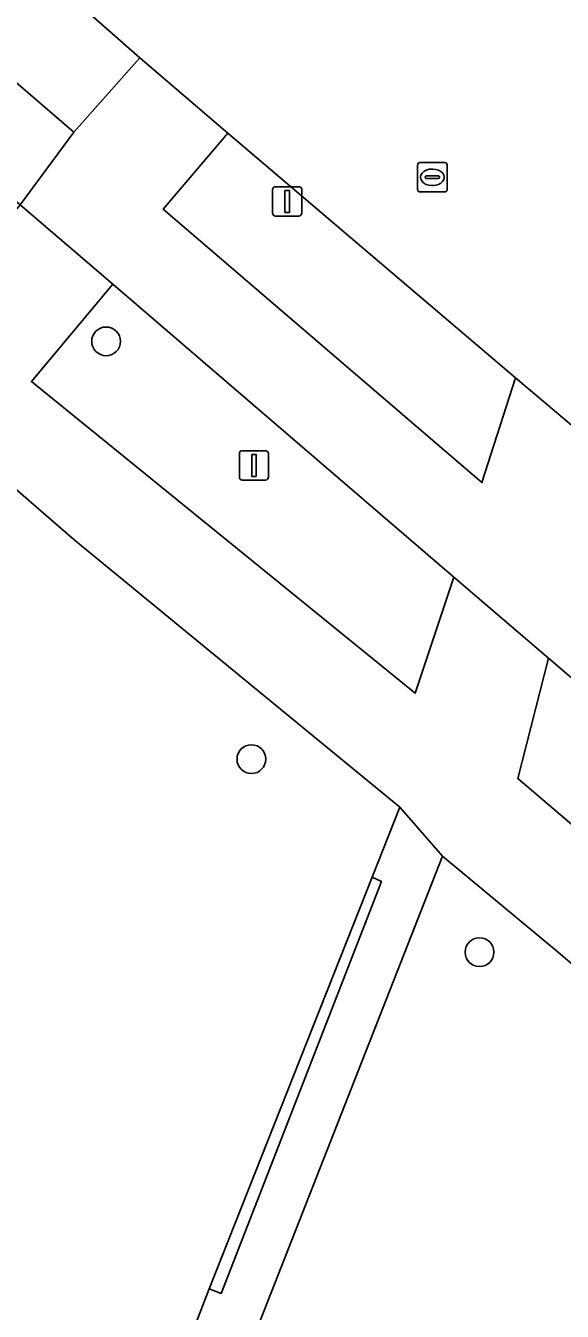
# Model space of a CAD drawing. Extents: x 159279 to 160377, y 384531 to 385888.
# Drawn here: x 159783.94 to 159802.17, y 384749.19 to 384792.89 of the extents above; entities that cross this region are included whole.
import ezdxf

# ---------------------------------------------------------------- set-up
doc = ezdxf.new("R2010")
doc.units = 0
for name, color, linetype in [('IMGEO_Berm_groen', 7, 'Continuous'), ('IMGEO_Boom', 7, 'Continuous'), ('IMGEO_Fietspad_open', 7, 'Continuous'), ('IMGEO_Groenvoorziening', 7, 'Continuous'), ('IMGEO_Lichtmast', 7, 'Continuous'), ('IMGEO_Rijbaan_lokaal_open', 7, 'Continuous'), ('IMGEO_Rioolput', 7, 'Continuous'), ('IMGEO_Terreindeel_open', 7, 'Continuous'), ('IMGEO_Voetpad_halfverhard', 7, 'Continuous')]:
    doc.layers.add(name, color=color, linetype=linetype)

msp = doc.modelspace()

# ---------------------------------------------------------------- linework, layer by layer
at = {"layer": 'IMGEO_Berm_groen'}
msp.add_lwpolyline([(159690.272, 384871.208), (159703.449, 384859.856), (159711.366, 384853.02), (159715.538, 384849.509), (159717.866, 384847.545), (159756.941, 384813.95), (159785.571, 384789.272), (159787.819, 384791.8), (159786.318, 384793.112), (159785.886, 384793.489), (159782.28, 384796.583), (159771.863, 384805.574), (159759.273, 384816.324), (159740.591, 384832.447), (159739.014, 384833.816), (159730.906, 384840.77)], dxfattribs=at)
for points in [[(159790.807, 384789.238), (159788.614, 384786.662), (159799.437, 384777.363), (159800.589, 384780.925)], [(159786.896, 384784.107), (159784.132, 384780.794), (159797.174, 384770.201), (159798.491, 384774.148), (159798.413, 384774.215)], [(159801.703, 384771.392), (159800.659, 384767.301), (159805.116, 384763.503), (159825.6, 384745.284), (159848.632, 384726.205), (159851.029, 384723.93), (159853.776, 384726.823), (159826.697, 384750)]]:
    msp.add_lwpolyline(points, close=True, dxfattribs=at)
at = {"layer": 'IMGEO_Boom'}
for centre in [(159786.67, 384782.162), (159791.609, 384767.963), (159799.361, 384761.401)]:
    msp.add_circle(centre, 0.489, dxfattribs=at)
at = {"layer": 'IMGEO_Fietspad_open'}
msp.add_lwpolyline([(159717.866, 384847.545), (159715.695, 384845.035), (159722.087, 384839.557), (159730.973, 384831.952), (159742.438, 384821.942), (159755.145, 384811.108), (159768.92, 384799.391), (159783.746, 384786.801), (159785.571, 384789.272), (159756.941, 384813.95)], close=True, dxfattribs=at)
msp.add_lwpolyline([(159859.416, 384726.013), (159855.982, 384728.954), (159831.413, 384750), (159802.682, 384774.612), (159803.886, 384778.134), (159800.589, 384780.925), (159799.437, 384777.363), (159788.614, 384786.662), (159790.807, 384789.238), (159787.819, 384791.8), (159785.571, 384789.272), (159783.746, 384786.801), (159786.896, 384784.107), (159798.413, 384774.215), (159798.491, 384774.148), (159801.703, 384771.392), (159826.697, 384750), (159853.776, 384726.823), (159857.499, 384723.68)], dxfattribs=at)
at = {"layer": 'IMGEO_Groenvoorziening'}
for points in [[(159782.841, 384738.768), (159784.502, 384738.532), (159784.988, 384738.539), (159786.628, 384740.791), (159790.081, 384749.72), (159790.174, 384749.96), (159795.711, 384763.947), (159796.656, 384766.335), (159795.704, 384767.116), (159785.569, 384775.426), (159778.947, 384781.17)], [(159845.317, 384724.65), (159823.259, 384743.264), (159802.05, 384761.39), (159798.105, 384764.665), (159786.804, 384735.881), (159794.418, 384727.063), (159801.729, 384733.387), (159801.507, 384733.655), (159805.787, 384737.392), (159806.023, 384737.131), (159813.731, 384743.883), (159824.896, 384730.93), (159824.445, 384730.535), (159827.058, 384727.504), (159827.511, 384727.898), (159837.427, 384716.393)]]:
    msp.add_lwpolyline(points, dxfattribs=at)
at = {"layer": 'IMGEO_Lichtmast'}
for p, q in [((159792.328, 384786.521), (159792.328, 384787.321)), ((159792.328, 384787.321), (159792.328, 384786.521)), ((159792.428, 384787.421), (159793.218, 384787.421)), ((159793.218, 384787.421), (159792.428, 384787.421)), ((159793.318, 384787.321), (159793.318, 384786.521)), ((159793.318, 384786.521), (159793.318, 384787.321)), ((159793.218, 384786.421), (159792.428, 384786.421)), ((159792.428, 384786.421), (159793.218, 384786.421)), ((159791.199, 384777.547), (159791.199, 384778.347)), ((159791.199, 384778.347), (159791.199, 384777.547)), ((159791.299, 384778.447), (159792.089, 384778.447)), ((159792.089, 384778.447), (159791.299, 384778.447)), ((159792.189, 384778.347), (159792.189, 384777.547)), ((159792.189, 384777.547), (159792.189, 384778.347)), ((159792.089, 384777.447), (159791.299, 384777.447)), ((159791.299, 384777.447), (159792.089, 384777.447))]:
    msp.add_line(p, q, dxfattribs=at)
for points in [[(159792.748, 384787.296), (159792.898, 384787.296), (159792.898, 384786.546), (159792.748, 384786.546), (159792.748, 384787.296)], [(159791.619, 384778.322), (159791.769, 384778.322), (159791.769, 384777.572), (159791.619, 384777.572), (159791.619, 384778.322)]]:
    msp.add_lwpolyline(points, dxfattribs=at)
for centre, start, end in [((159792.428, 384787.321), 90, 180), ((159792.428, 384787.321), 90, 180), ((159793.218, 384787.321), 0, 90), ((159793.218, 384787.321), 360, 90), ((159792.428, 384786.521), 180, 270), ((159792.428, 384786.521), 180, 270), ((159793.218, 384786.521), 270, 0), ((159793.218, 384786.521), 270, 0), ((159791.299, 384778.347), 90, 180), ((159791.299, 384778.347), 90, 180), ((159792.089, 384778.347), 0, 90), ((159792.089, 384778.347), 360, 90), ((159791.299, 384777.547), 180, 270), ((159791.299, 384777.547), 180, 270), ((159792.089, 384777.547), 270, 0), ((159792.089, 384777.547), 270, 0)]:
    msp.add_arc(centre, 0.1, start, end, dxfattribs=at)
at = {"layer": 'IMGEO_Rijbaan_lokaal_open'}
msp.add_lwpolyline([(159786.318, 384793.112), (159787.819, 384791.8), (159790.807, 384789.238), (159800.589, 384780.925), (159803.886, 384778.134)], dxfattribs=at)
at = {"layer": 'IMGEO_Rioolput'}
for p, q in [((159797.259, 384787.315), (159797.259, 384788.167)), ((159797.334, 384788.241), (159798.186, 384788.241)), ((159797.747, 384788.021), (159797.772, 384788.021)), ((159798.26, 384788.167), (159798.26, 384787.315)), ((159797.518, 384787.735), (159797.518, 384787.747)), ((159797.956, 384787.698), (159797.558, 384787.698)), ((159797.561, 384787.784), (159797.959, 384787.784)), ((159798.002, 384787.747), (159798.002, 384787.735)), ((159798.186, 384787.241), (159797.334, 384787.241)), ((159797.77, 384787.461), (159797.745, 384787.461))]:
    msp.add_line(p, q, dxfattribs=at)
for points in [[(159797.259, 384787.315), (159797.259, 384788.167)], [(159797.334, 384788.241), (159798.186, 384788.241)], [(159798.26, 384788.167), (159798.26, 384787.315)], [(159798.186, 384787.241), (159797.334, 384787.241)]]:
    msp.add_lwpolyline(points, dxfattribs=at)
for centre, radius, start, end in [((159797.336, 384788.165), 0.0765, 91.552, 178.448), ((159797.336, 384788.165), 0.0765, 91.552, 178.448), ((159798.184, 384788.165), 0.0765, 1.552, 88.448), ((159798.184, 384788.165), 0.0765, 1.552, 88.448), ((159797.558, 384787.744), 0.0403, 85.8775, 175.7526), ((159797.555, 384787.734), 0.0366, 178.938, 274.7102), ((159797.959, 384787.741), 0.043, 264.8664, 352.4533), ((159797.963, 384787.746), 0.0386, 1.7309, 96.639), ((159797.336, 384787.317), 0.0765, 181.552, 268.448), ((159797.336, 384787.317), 0.0765, 181.552, 268.448), ((159798.184, 384787.317), 0.0765, 271.552, 358.448), ((159798.184, 384787.317), 0.0765, 271.552, 358.448)]:
    msp.add_arc(centre, radius, start, end, dxfattribs=at)
for centre, major_axis, ratio, start_param, end_param in [((159797.746, 384787.741), (-0.387, 0.002), 0.722429, 4.712389, 7.853982), ((159797.771, 384787.741), (-0.39, 0.002), 0.717154, 1.570796, 4.712389)]:
    msp.add_ellipse(centre, major_axis=major_axis, ratio=ratio, start_param=start_param, end_param=end_param, dxfattribs=at)
at = {"layer": 'IMGEO_Terreindeel_open'}
msp.add_lwpolyline([(159790.58, 384749.794), (159796.025, 384763.804), (159795.711, 384763.947), (159790.174, 384749.96)], close=True, dxfattribs=at)
at = {"layer": 'IMGEO_Voetpad_halfverhard'}
for points in [[(159800.659, 384767.301), (159801.703, 384771.392), (159798.491, 384774.148), (159797.174, 384770.201), (159784.132, 384780.794), (159786.896, 384784.107), (159783.746, 384786.801), (159781.425, 384784.027), (159778.947, 384781.17), (159785.569, 384775.426), (159795.704, 384767.116), (159796.656, 384766.335), (159798.105, 384764.665), (159802.05, 384761.39), (159823.259, 384743.264), (159845.317, 384724.65), (159849.834, 384720.526), (159852.296, 384718.633), (159866.495, 384706.815)], [(159871.726, 384706.336), (159854.968, 384720.449), (159857.499, 384723.68), (159853.776, 384726.823), (159851.029, 384723.93), (159848.632, 384726.205), (159825.6, 384745.284), (159805.116, 384763.503), (159800.659, 384767.301)]]:
    msp.add_lwpolyline(points, dxfattribs=at)
msp.add_lwpolyline([(159798.105, 384764.665), (159796.656, 384766.335), (159795.711, 384763.947), (159796.025, 384763.804), (159790.58, 384749.794), (159790.174, 384749.96), (159790.081, 384749.72), (159786.628, 384740.791), (159784.988, 384738.539), (159784.502, 384738.532), (159786.804, 384735.881)], close=True, dxfattribs=at)

doc.saveas('drawing.dxf')
